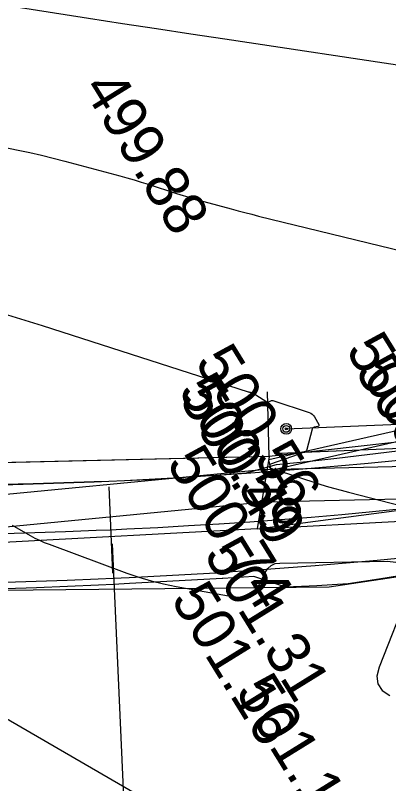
# Model space of a CAD drawing. Extents: x -636600 to -628587, y -1090963 to -1085869.
# Drawn here: x -629602.59 to -629585.31, y -1086034.92 to -1085999.39 of the extents above; entities that cross this region are included whole.
import ezdxf

# ---------------------------------------------------------------- set-up
doc = ezdxf.new("R2010")
doc.units = 0
for name, color, linetype in [('01_OBVOD PÚ', 7, 'Continuous'), ('01_PARCELY_NÁVRH_PC', 7, 'Continuous'), ('07_OCH_P A POPISY TI', 7, 'Continuous'), ('07_VODOVOD', 7, 'Continuous'), ('20', 7, 'Continuous'), ('33', 7, 'Continuous'), ('34', 7, 'Continuous'), ('37', 7, 'Continuous'), ('40', 7, 'Continuous'), ('41', 7, 'Continuous'), ('42', 7, 'Continuous'), ('Ex_Major Contours', 7, 'Continuous'), ('Ex_Minor Contours', 7, 'Continuous'), ('HEKTOMETRY100', 7, 'Continuous'), ('koty_vše', 7, 'Continuous'), ('situace_osa', 7, 'Continuous'), ('situace_těleso', 7, 'Continuous'), ('situace_vozovka', 7, 'Continuous'), ('VRCHOLY', 7, 'Continuous')]:
    doc.layers.add(name, color=color, linetype=linetype)

msp = doc.modelspace()

# ---------------------------------------------------------------- linework, layer by layer
at = {"layer": '01_OBVOD PÚ'}
msp.add_lwpolyline([(-629533.703, -1085975.182), (-629533.294, -1085981.817), (-629532.34, -1085996.204), (-629533.248, -1086002.23), (-629533.911, -1086006.637), (-629535.756, -1086009.681), (-629540.156, -1086015.326), (-629542.145, -1086016.425), (-629544.766, -1086017.434), (-629558.267, -1086017.006), (-629567.574, -1086017.408), (-629580.917, -1086018.681), (-629582.731, -1086018.884), (-629590.844, -1086019.794), (-629610.394, -1086020.247)], dxfattribs=at)
at = {"layer": '01_PARCELY_NÁVRH_PC'}
for points in [[(-629374.979, -1085991.926), (-629422.843, -1085996.437), (-629453.759, -1086001.02), (-629458.253, -1086001.528), (-629464.382, -1086001.824), (-629476.172, -1086003.383), (-629483.975, -1086005.289), (-629497.507, -1086010.194), (-629505.374, -1086013.443), (-629522.762, -1086020.801), (-629530.738, -1086019.287), (-629533.855, -1086020.672), (-629544.766, -1086017.434), (-629558.267, -1086017.006), (-629567.574, -1086017.408), (-629580.917, -1086018.681), (-629582.731, -1086018.884), (-629590.844, -1086019.794), (-629610.394, -1086020.247)], [(-629607.881, -1086026.016), (-629588.058, -1086025.812), (-629568.117, -1086022.847), (-629548.792, -1086024.663), (-629529.408, -1086030.317), (-629519.006, -1086026.485), (-629515.465, -1086024.839), (-629491.068, -1086013.498), (-629474.481, -1086009.059), (-629460.61, -1086007.881), (-629418.39, -1086001.361), (-629366.645, -1085996.815)]]:
    msp.add_lwpolyline(points, dxfattribs=at)
at = {"layer": '07_OCH_P A POPISY TI'}
for points in [[(-629727.873, -1085995.954), (-629708.919, -1086002.733), (-629676.98, -1086014.217), (-629659.507, -1086020.243), (-629627.422, -1086021.414), (-629606.541, -1086023.383), (-629591.069, -1086021.887), (-629577.808, -1086021.591)], [(-629559.439, -1086018.37), (-629590.345, -1086019.657)]]:
    msp.add_lwpolyline(points, dxfattribs=at)
at = {"layer": '07_VODOVOD'}
msp.add_lwpolyline([(-629778.609, -1085970.158), (-629774.481, -1085970.848), (-629768.873, -1085976.728), (-629739.403, -1085989.859), (-629729.114, -1085993.917), (-629708.412, -1086001.321), (-629676.482, -1086012.802), (-629659.229, -1086018.752), (-629627.324, -1086019.917), (-629606.542, -1086021.876), (-629591.158, -1086020.388), (-629577.105, -1086020.075)], dxfattribs=at)
at = {"layer": '20'}
for q in [(-629590.912, -1086016.795), (-629610.399, -1086020.239)]:
    msp.add_line((-629590.844, -1086019.794), q, dxfattribs=at)
at = {"layer": '33'}
for radius in [0.25, 0.158, 0.05]:
    msp.add_circle((-629590.047, -1086018.515), radius, dxfattribs=at)
at = {"layer": '34'}
msp.add_line((-629590.047, -1086018.515), (-629559.58, -1086017.276), dxfattribs=at)
at = {"layer": '37'}
for p, q in [((-629590.844, -1086019.794), (-629591.395, -1086023.144)), ((-629591.395, -1086023.144), (-629576.112, -1086021.131))]:
    msp.add_line(p, q, dxfattribs=at)
at = {"layer": '40'}
msp.add_line((-629591.395, -1086023.144), (-629608.858, -1086024.083), dxfattribs=at)
at = {"layer": '41'}
for p, q in [((-629583.014, -1086018.158), (-629590.855, -1086019.946)), ((-629582.903, -1086018.646), (-629590.743, -1086020.434)), ((-629590.743, -1086020.434), (-629590.855, -1086019.946))]:
    msp.add_line(p, q, dxfattribs=at)
at = {"layer": '42'}
msp.add_line((-629591.395, -1086023.144), (-629576.65, -1086022.333), dxfattribs=at)
at = {"layer": 'Ex_Major Contours'}
msp.add_lwpolyline([(-629622.254, -1086001.478), (-629602.459, -1086005.621), (-629601.918, -1086005.738), (-629601.378, -1086005.863), (-629600.841, -1086005.995), (-629600.305, -1086006.135), (-629597.754, -1086006.82), (-629597.426, -1086006.91), (-629597.098, -1086007.004), (-629596.772, -1086007.102), (-629596.447, -1086007.204), (-629595.128, -1086007.627), (-629594.814, -1086007.725), (-629594.5, -1086007.82), (-629594.184, -1086007.912), (-629593.867, -1086008), (-629592.599, -1086008.344), (-629592.282, -1086008.429), (-629591.964, -1086008.512), (-629591.645, -1086008.593), (-629591.326, -1086008.672), (-629584.025, -1086010.45)], dxfattribs=at)
at = {"layer": 'Ex_Minor Contours'}
for points in [[(-629607.682, -1085998.184), (-629599.208, -1085999.517), (-629597.63, -1085999.764), (-629596.052, -1086000.007), (-629594.474, -1086000.247), (-629592.895, -1086000.484), (-629584.082, -1086001.798)], [(-629602.959, -1086013.235), (-629601.355, -1086013.738), (-629591.807, -1086016.795), (-629591.776, -1086016.804), (-629591.746, -1086016.815), (-629591.716, -1086016.825), (-629591.686, -1086016.836), (-629591.567, -1086016.879), (-629591.537, -1086016.89), (-629591.509, -1086016.903), (-629591.481, -1086016.918), (-629591.453, -1086016.934), (-629590.945, -1086017.258), (-629590.923, -1086017.269), (-629590.9, -1086017.273), (-629590.877, -1086017.271), (-629590.854, -1086017.262), (-629590.762, -1086017.211), (-629590.738, -1086017.201), (-629590.714, -1086017.196), (-629590.69, -1086017.197), (-629590.665, -1086017.203), (-629588.981, -1086017.76), (-629588.908, -1086017.792), (-629588.844, -1086017.835), (-629588.79, -1086017.889), (-629588.744, -1086017.955), (-629588.543, -1086018.309), (-629588.53, -1086018.342), (-629588.533, -1086018.369), (-629588.551, -1086018.388), (-629588.585, -1086018.4), (-629588.751, -1086018.436), (-629588.788, -1086018.448), (-629588.818, -1086018.469), (-629588.841, -1086018.498), (-629588.855, -1086018.535), (-629589.099, -1086019.471), (-629589.113, -1086019.508), (-629589.134, -1086019.538), (-629589.161, -1086019.562), (-629589.196, -1086019.58), (-629589.349, -1086019.638), (-629589.387, -1086019.652), (-629589.426, -1086019.666), (-629589.464, -1086019.68), (-629589.502, -1086019.694), (-629590.771, -1086020.151), (-629590.786, -1086020.159), (-629590.798, -1086020.169), (-629590.805, -1086020.183), (-629590.809, -1086020.2), (-629590.821, -1086020.294), (-629590.821, -1086020.3), (-629590.819, -1086020.306), (-629590.815, -1086020.31), (-629590.809, -1086020.313), (-629590.589, -1086020.391), (-629590.582, -1086020.392), (-629590.57, -1086020.393), (-629590.564, -1086020.395), (-629588.535, -1086021.051), (-629588.196, -1086021.158), (-629587.855, -1086021.259), (-629587.512, -1086021.355), (-629587.168, -1086021.445), (-629584.712, -1086022.068)], [(-629602.736, -1086022.965), (-629601.902, -1086023.446), (-629601.691, -1086023.562), (-629601.476, -1086023.668), (-629601.257, -1086023.765), (-629601.033, -1086023.853), (-629597.434, -1086025.182), (-629596.874, -1086025.374), (-629596.307, -1086025.542), (-629595.733, -1086025.684), (-629595.153, -1086025.802), (-629592.116, -1086026.347), (-629591.899, -1086026.357), (-629591.715, -1086026.303), (-629591.562, -1086026.185), (-629591.442, -1086026.004), (-629591.028, -1086025.151), (-629590.908, -1086024.964), (-629590.754, -1086024.829), (-629590.567, -1086024.747), (-629590.347, -1086024.717), (-629585.366, -1086024.629), (-629584.717, -1086024.708)], [(-629584.376, -1086026.056), (-629585.751, -1086029.537), (-629585.85, -1086029.95), (-629585.8, -1086030.306), (-629585.601, -1086030.605), (-629585.252, -1086030.847)], [(-629604.09, -1086031.286), (-629588.587, -1086040.262), (-629588.25, -1086040.449), (-629587.907, -1086040.623), (-629587.557, -1086040.785), (-629587.201, -1086040.934), (-629585.766, -1086041.505), (-629585.405, -1086041.641), (-629585.04, -1086041.764), (-629584.671, -1086041.873), (-629584.297, -1086041.968), (-629580.75, -1086042.808), (-629578.908, -1086043.244), (-629568.972, -1086045.597), (-629568.783, -1086045.626), (-629568.597, -1086045.625), (-629568.413, -1086045.594), (-629568.232, -1086045.531), (-629567.514, -1086045.22), (-629567.335, -1086045.163), (-629567.156, -1086045.145), (-629566.978, -1086045.169), (-629566.801, -1086045.232), (-629563.9, -1086046.609)]]:
    msp.add_lwpolyline(points, dxfattribs=at)
at = {"layer": 'HEKTOMETRY100'}
msp.add_lwpolyline([(-629598.075, -1086025.189), (-629598.254, -1086021.193)], dxfattribs=at)
at = {"layer": 'situace_osa'}
msp.add_lwpolyline([(-629584.629, -1086022.219), (-629586.048, -1086022.356), (-629587.468, -1086022.484), (-629588.186, -1086022.546), (-629588.889, -1086022.605), (-629590.31, -1086022.717), (-629591.732, -1086022.821), (-629593.154, -1086022.917), (-629593.172, -1086022.919), (-629594.577, -1086023.005), (-629596, -1086023.085), (-629597.424, -1086023.157), (-629598.165, -1086023.191), (-629598.849, -1086023.221), (-629600.273, -1086023.276), (-629601.698, -1086023.323), (-629603.123, -1086023.363)], dxfattribs=at)
at = {"layer": 'situace_těleso'}
for points in [[(-629603.18, -1086021.067), (-629601.767, -1086021.035), (-629600.355, -1086020.996), (-629598.943, -1086020.95), (-629598.266, -1086020.925), (-629597.532, -1086020.896), (-629596.12, -1086020.835), (-629594.71, -1086020.751), (-629593.319, -1086020.651), (-629593.301, -1086020.65), (-629591.892, -1086020.54), (-629590.504, -1086020.168), (-629589.101, -1086020.017), (-629588.406, -1086019.947), (-629587.698, -1086019.868), (-629586.296, -1086019.703), (-629584.896, -1086019.529)], [(-629584.33, -1086025.236), (-629585.758, -1086025.463), (-629587.188, -1086025.683), (-629587.916, -1086025.728), (-629588.63, -1086025.766), (-629590.073, -1086025.833), (-629591.554, -1086025.346), (-629592.992, -1086025.431), (-629593.01, -1086025.432), (-629594.429, -1086025.512), (-629595.867, -1086025.584), (-629597.305, -1086025.662), (-629598.053, -1086025.704), (-629598.743, -1086025.74), (-629600.182, -1086025.809), (-629601.621, -1086025.868), (-629603.06, -1086025.918)]]:
    msp.add_lwpolyline(points, dxfattribs=at)
at = {"layer": 'situace_vozovka'}
for points in [[(-629584.851, -1086019.98), (-629586.258, -1086020.116), (-629587.665, -1086020.243), (-629588.376, -1086020.304), (-629589.072, -1086020.362), (-629590.481, -1086020.474), (-629591.89, -1086020.577), (-629593.299, -1086020.672), (-629593.317, -1086020.673), (-629594.71, -1086020.759), (-629596.12, -1086020.838), (-629597.531, -1086020.91), (-629598.265, -1086020.943), (-629598.943, -1086020.973), (-629600.354, -1086021.028), (-629601.766, -1086021.075), (-629603.179, -1086021.113)], [(-629584.407, -1086024.458), (-629585.839, -1086024.596), (-629587.272, -1086024.726), (-629587.996, -1086024.788), (-629588.705, -1086024.847), (-629590.139, -1086024.961), (-629591.574, -1086025.066), (-629593.009, -1086025.163), (-629593.027, -1086025.164), (-629594.445, -1086025.251), (-629595.881, -1086025.332), (-629597.317, -1086025.404), (-629598.064, -1086025.439), (-629598.754, -1086025.469), (-629600.192, -1086025.525), (-629601.63, -1086025.572), (-629603.067, -1086025.612)]]:
    msp.add_lwpolyline(points, dxfattribs=at)
at = {"layer": 'VRCHOLY'}
msp.add_lwpolyline([(-629598.108, -1086023.826), (-629597.215, -1086043.806)], dxfattribs=at)

# ---------------------------------------------------------------- texts
at = {"layer": 'koty_vše'}
for s, p in [('499.88', (-629599.513, -1086002.757)), ('500.29', (-629587.33, -1086014.865)), ('500.56', (-629594.31, -1086015.42)), ('500.13', (-629586.894, -1086015.836)), ('500.59', (-629595.082, -1086016.74)), ('500.49', (-629595.037, -1086017.135)), ('500.74', (-629595.629, -1086020.096)), ('501.31', (-629593.902, -1086024.318)), ('501.16', (-629595.428, -1086026.396)), ('501.10', (-629592.437, -1086030.647))]:
    msp.add_text(s, height=2, rotation=301.7087, dxfattribs=at).set_placement(p)

doc.saveas('drawing.dxf')
